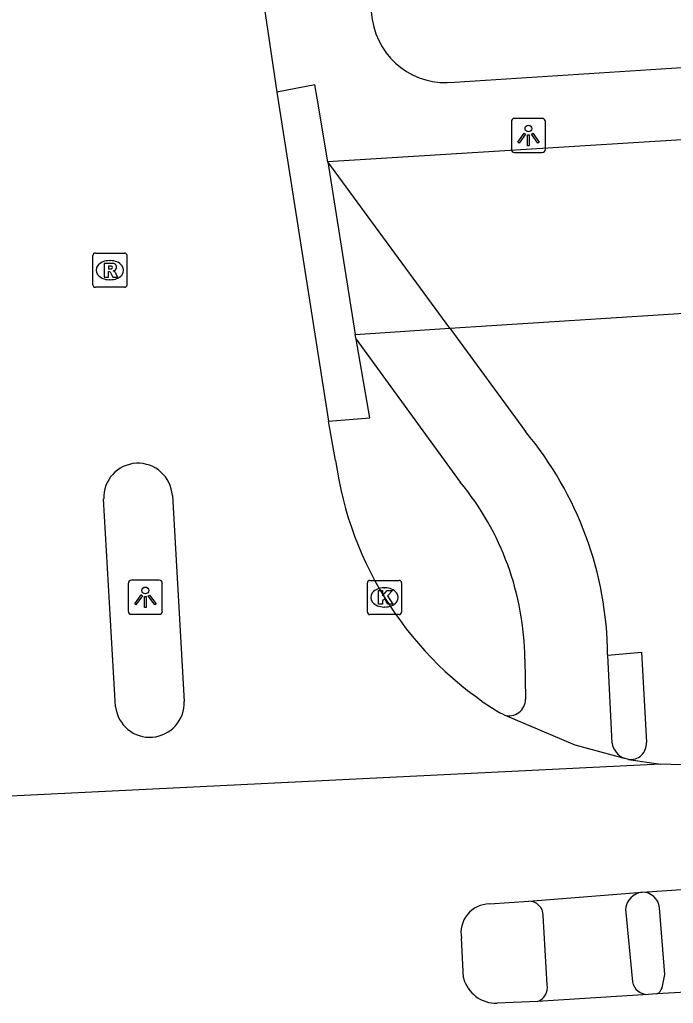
# Model space of a CAD drawing. Extents: x 159628 to 160723, y 388176 to 389416.
# Drawn here: x 160514.38 to 160533.51, y 388329.79 to 388358.58 of the extents above; entities that cross this region are included whole.
import ezdxf

# ---------------------------------------------------------------- set-up
doc = ezdxf.new("R2010")
doc.units = 0
for name, color, linetype in [('IMGEO_Fietspad_gesloten', 7, 'Continuous'), ('IMGEO_Fietspad_open', 7, 'Continuous'), ('IMGEO_Kolk', 7, 'Continuous'), ('IMGEO_Lichtpunt', 7, 'Continuous'), ('IMGEO_Rijbaan_lokaal_gesloten', 7, 'Continuous'), ('IMGEO_Rijbaan_regionaal_gesloten', 7, 'Continuous'), ('IMGEO_Rioolput', 7, 'Continuous'), ('IMGEO_Voetpad_gesloten', 7, 'Continuous'), ('IMGEO_Voetpad_open', 7, 'Continuous')]:
    doc.layers.add(name, color=color, linetype=linetype)

msp = doc.modelspace()

# ---------------------------------------------------------------- linework, layer by layer
at = {"layer": 'IMGEO_Fietspad_gesloten'}
for points in [[(160532.105, 388332.552), (160532.31, 388330.423)], [(160529.816, 388330.333), (160529.705, 388332.363)]]:
    msp.add_lwpolyline(points, dxfattribs=at)
for centre, radius, start, end in [((160532.68, 388332.469), 0.581, 98.5157, 171.8347), ((160529.278, 388332.355), 0.427, 1.0536, 90.1639), ((160529.386, 388330.253), 0.437, 290.0085, 10.6024), ((160532.759, 388330.511), 0.457, 191.089, 271.5611)]:
    msp.add_arc(centre, radius, start, end, dxfattribs=at)
at = {"layer": 'IMGEO_Fietspad_open'}
for points in [[(160523.396, 388354.413), (160524.203, 388349.364)], [(160526.969, 388349.544), (160523.396, 388354.413)], [(160524.203, 388349.364), (160526.969, 388349.544)], [(160526.969, 388349.544), (160529.184, 388346.524)], [(160524.226, 388349.222), (160524.203, 388349.364)], [(160524.226, 388349.222), (160527.274, 388345.044)], [(160529.165, 388339.869), (160529.187, 388338.694)], [(160531.717, 388337.407), (160531.588, 388339.985)]]:
    msp.add_lwpolyline(points, dxfattribs=at)
for centre, radius, start, end in [((160521.228, 388339.888), 10.36, 0.538, 39.8329), ((160520.926, 388339.792), 8.239, 0.5387, 39.6069), ((160528.706, 388338.688), 0.481, 251.9829, 0.761), ((160532.282, 388337.493), 0.571, 188.6674, 248.3375)]:
    msp.add_arc(centre, radius, start, end, dxfattribs=at)
at = {"layer": 'IMGEO_Kolk'}
for p, q in [((160524.558, 388341.243), (160524.558, 388342.095)), ((160524.633, 388342.169), (160525.485, 388342.169)), ((160525.559, 388342.095), (160525.559, 388341.243)), ((160525.046, 388341.949), (160525.071, 388341.949)), ((160525.069, 388341.389), (160525.044, 388341.389)), ((160525.485, 388341.169), (160524.633, 388341.169))]:
    msp.add_line(p, q, dxfattribs=at)
for points in [[(160524.558, 388341.243), (160524.558, 388342.095)], [(160524.633, 388342.169), (160525.485, 388342.169)], [(160525.559, 388342.095), (160525.559, 388341.243)], [(160524.879, 388341.869), (160525.002, 388341.869), (160525.002, 388341.718), (160525.132, 388341.869), (160525.296, 388341.869), (160525.15, 388341.718), (160525.303, 388341.469), (160525.151, 388341.469), (160525.066, 388341.633), (160525.002, 388341.566), (160525.002, 388341.469), (160524.879, 388341.469), (160524.879, 388341.869)], [(160525.485, 388341.169), (160524.633, 388341.169)]]:
    msp.add_lwpolyline(points, dxfattribs=at)
for centre, start, end in [((160524.635, 388342.093), 91.552, 178.448), ((160524.635, 388342.093), 91.552, 178.448), ((160525.483, 388342.093), 1.552, 88.448), ((160525.483, 388342.093), 1.552, 88.448), ((160524.635, 388341.245), 181.552, 268.448), ((160524.635, 388341.245), 181.552, 268.448), ((160525.483, 388341.245), 271.552, 358.448), ((160525.483, 388341.245), 271.552, 358.448)]:
    msp.add_arc(centre, 0.0765, start, end, dxfattribs=at)
for centre, major_axis, ratio, start_param, end_param in [((160525.045, 388341.669), (-0.387, 0.002), 0.722429, 4.712389, 7.853982), ((160525.07, 388341.669), (-0.39, 0.002), 0.717154, 1.570796, 4.712389)]:
    msp.add_ellipse(centre, major_axis=major_axis, ratio=ratio, start_param=start_param, end_param=end_param, dxfattribs=at)
at = {"layer": 'IMGEO_Lichtpunt'}
for p, q in [((160528.77, 388355.592), (160528.77, 388354.785)), ((160528.77, 388355.592), (160528.77, 388354.785)), ((160529.672, 388355.687), (160528.864, 388355.687)), ((160529.672, 388355.687), (160528.864, 388355.687)), ((160529.766, 388354.785), (160529.766, 388355.592)), ((160529.766, 388354.785), (160529.766, 388355.592)), ((160528.864, 388354.691), (160529.672, 388354.691)), ((160528.864, 388354.691), (160529.672, 388354.691)), ((160517.562, 388342.077), (160517.562, 388341.27)), ((160517.562, 388342.077), (160517.562, 388341.27)), ((160518.464, 388342.172), (160517.656, 388342.172)), ((160518.464, 388342.172), (160517.656, 388342.172)), ((160518.558, 388341.27), (160518.558, 388342.077)), ((160518.558, 388341.27), (160518.558, 388342.077)), ((160517.656, 388341.176), (160518.464, 388341.176)), ((160517.656, 388341.176), (160518.464, 388341.176))]:
    msp.add_line(p, q, dxfattribs=at)
for points in [[(160529.144, 388355.256), (160529.183, 388355.228), (160528.995, 388354.966), (160528.957, 388354.993), (160529.144, 388355.256)], [(160529.246, 388355.208), (160529.293, 388355.208), (160529.293, 388354.886), (160529.246, 388354.886), (160529.246, 388355.208)], [(160529.356, 388355.228), (160529.394, 388355.255), (160529.581, 388354.993), (160529.542, 388354.965), (160529.356, 388355.228)], [(160517.936, 388341.741), (160517.975, 388341.713), (160517.787, 388341.451), (160517.749, 388341.478), (160517.936, 388341.741)], [(160518.038, 388341.693), (160518.085, 388341.693), (160518.085, 388341.371), (160518.038, 388341.371), (160518.038, 388341.693)], [(160518.148, 388341.713), (160518.186, 388341.74), (160518.373, 388341.478), (160518.334, 388341.45), (160518.148, 388341.713)]]:
    msp.add_lwpolyline(points, dxfattribs=at)
for centre in [(160529.269, 388355.39), (160518.061, 388341.875)]:
    msp.add_circle(centre, 0.0994, dxfattribs=at)
for centre, start, end in [((160528.864, 388355.592), 90, 180), ((160528.864, 388355.592), 90, 180), ((160529.672, 388355.592), 0, 90), ((160529.672, 388355.592), 0, 90), ((160528.864, 388354.785), 180, 270), ((160528.864, 388354.785), 180, 270), ((160529.672, 388354.785), 270, 0), ((160529.672, 388354.785), 270, 360), ((160517.656, 388342.077), 90, 180), ((160517.656, 388342.077), 90, 180), ((160518.464, 388342.077), 0, 90), ((160518.464, 388342.077), 0, 90), ((160517.656, 388341.27), 180, 270), ((160517.656, 388341.27), 180, 270), ((160518.464, 388341.27), 270, 0), ((160518.464, 388341.27), 270, 360)]:
    msp.add_arc(centre, 0.0946, start, end, dxfattribs=at)
at = {"layer": 'IMGEO_Rijbaan_lokaal_gesloten'}
for points in [[(160518.528, 388385.161), (160518.943, 388378.448), (160519.22, 388373.807), (160519.307, 388373.009), (160519.408, 388372.214), (160521.368, 388360.083), (160521.911, 388356.453)], [(160521.911, 388356.453), (160523.421, 388346.831)], [(160523.625, 388345.675), (160523.421, 388346.831)], [(160518.851, 388344.649), (160519.196, 388338.624)], [(160517.192, 388338.47), (160516.841, 388344.55)], [(160528.557, 388338.23), (160528.431, 388338.292)], [(160528.557, 388338.23), (160530.63, 388337.36), (160532.071, 388336.962)], [(160532.193, 388336.928), (160532.071, 388336.962)], [(160532.193, 388336.928), (160533.143, 388336.795)]]:
    msp.add_lwpolyline(points, dxfattribs=at)
for centre, radius, start, end in [((160517.847, 388344.589), 1.006, 3.4215, 182.2181), ((160533.853, 388347.077), 10.323, 187.8054, 238.3192), ((160518.191, 388338.584), 1.006, 186.4913, 2.2973)]:
    msp.add_arc(centre, radius, start, end, dxfattribs=at)
at = {"layer": 'IMGEO_Rijbaan_regionaal_gesloten'}
for points in [[(160533.143, 388336.795), (160505.984, 388335.455)], [(160535.643, 388336.797), (160534.66, 388336.741), (160533.143, 388336.795)], [(160532.594, 388333.044), (160535.91, 388333.266)], [(160529.277, 388332.782), (160532.594, 388333.044)], [(160528.128, 388332.702), (160529.277, 388332.782)], [(160527.366, 388330.537), (160527.309, 388331.696)], [(160536.114, 388330.25), (160533.028, 388330.069)], [(160532.771, 388330.054), (160529.536, 388329.842)], [(160533.028, 388330.069), (160532.771, 388330.054)], [(160529.536, 388329.842), (160528.354, 388329.793)]]:
    msp.add_lwpolyline(points, dxfattribs=at)
for centre, radius, start, end in [((160528.138, 388331.858), 0.844, 90.6481, 191.0528), ((160528.337, 388330.798), 1.005, 195.0408, 270.997)]:
    msp.add_arc(centre, radius, start, end, dxfattribs=at)
at = {"layer": 'IMGEO_Rioolput'}
for p, q in [((160516.523, 388350.819), (160516.523, 388351.671)), ((160516.598, 388351.745), (160517.45, 388351.745)), ((160517.524, 388351.671), (160517.524, 388350.819)), ((160517.011, 388351.525), (160517.036, 388351.525)), ((160517.034, 388350.965), (160517.009, 388350.965)), ((160517.45, 388350.745), (160516.598, 388350.745))]:
    msp.add_line(p, q, dxfattribs=at)
for points in [[(160516.523, 388350.819), (160516.523, 388351.671)], [(160516.598, 388351.745), (160517.45, 388351.745)], [(160517.524, 388351.671), (160517.524, 388350.819)], [(160517.112, 388351.443), (160516.86, 388351.445), (160516.86, 388351.045)], [(160517.038, 388351.364), (160516.984, 388351.364), (160516.984, 388351.283)], [(160516.984, 388351.283), (160517.036, 388351.283)], [(160516.86, 388351.045), (160516.984, 388351.045), (160516.984, 388351.207), (160516.995, 388351.207)], [(160517.042, 388351.178), (160517.113, 388351.045), (160517.253, 388351.045), (160517.188, 388351.171)], [(160517.45, 388350.745), (160516.598, 388350.745)]]:
    msp.add_lwpolyline(points, dxfattribs=at)
for centre, radius, start, end in [((160516.6, 388351.669), 0.0765, 91.552, 178.448), ((160516.6, 388351.669), 0.0765, 91.552, 178.448), ((160517.448, 388351.669), 0.0765, 1.552, 88.448), ((160517.448, 388351.669), 0.0765, 1.552, 88.448), ((160517.02, 388351.472), 0.19, 274.7715, 282.9687), ((160517.044, 388351.268), 0.0964, 77.0061, 93.1865), ((160517.058, 388351.325), 0.0378, 276.6634, 79.6772), ((160517.111, 388351.333), 0.109, 350.3612, 89.416), ((160517.109, 388351.333), 0.112, 277.5842, 350.9817), ((160516.994, 388351.154), 0.0533, 26.0293, 88.6989), ((160517.093, 388351.118), 0.108, 29.5134, 73.7905), ((160516.6, 388350.821), 0.0765, 181.552, 268.448), ((160516.6, 388350.821), 0.0765, 181.552, 268.448), ((160517.448, 388350.821), 0.0765, 271.552, 358.448), ((160517.448, 388350.821), 0.0765, 271.552, 358.448)]:
    msp.add_arc(centre, radius, start, end, dxfattribs=at)
for centre, major_axis, ratio, start_param, end_param in [((160517.01, 388351.245), (-0.387, 0.002), 0.722429, 4.712389, 7.853982), ((160517.035, 388351.245), (-0.39, 0.002), 0.717154, 1.570796, 4.712389)]:
    msp.add_ellipse(centre, major_axis=major_axis, ratio=ratio, start_param=start_param, end_param=end_param, dxfattribs=at)
at = {"layer": 'IMGEO_Voetpad_gesloten'}
msp.add_lwpolyline([(160533.18, 388330.25), (160533.257, 388330.638), (160533.104, 388332.588)], dxfattribs=at)
for centre, radius, start, end in [((160532.606, 388332.544), 0.5, 5.0437, 91.3554), ((160532.908, 388330.324), 0.282, 295.2294, 344.725)]:
    msp.add_arc(centre, radius, start, end, dxfattribs=at)
at = {"layer": 'IMGEO_Voetpad_open'}
for points in [[(160522.133, 388388.524), (160522.434, 388383.909), (160523.246, 388371.486), (160523.363, 388369.681), (160524.702, 388358.575)], [(160527.106, 388356.749), (160533.761, 388357.171)], [(160523.396, 388354.413), (160523.088, 388356.278), (160523.024, 388356.667), (160521.911, 388356.453)], [(160533.911, 388355.068), (160523.396, 388354.413)], [(160526.969, 388349.544), (160534.283, 388350.018)], [(160523.421, 388346.831), (160524.627, 388346.927), (160524.226, 388349.222)], [(160531.588, 388339.985), (160532.581, 388340.065), (160532.721, 388337.423)]]:
    msp.add_lwpolyline(points, dxfattribs=at)
for centre, radius, start, end in [((160526.843, 388358.898), 2.165, 188.5745, 276.9873), ((160532.256, 388337.39), 0.466, 262.2408, 4.064)]:
    msp.add_arc(centre, radius, start, end, dxfattribs=at)

doc.saveas('drawing.dxf')
